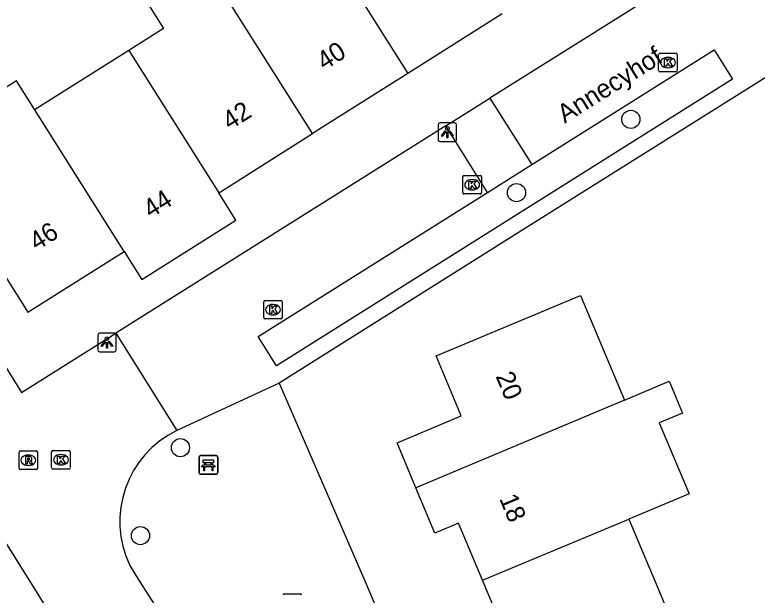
# Model space of a CAD drawing. Extents: x 157767 to 159171, y 387842 to 389425.
# Drawn here: x 158704.91 to 158744.9, y 388499.23 to 388530.49 of the extents above; entities that cross this region are included whole.
import ezdxf

# ---------------------------------------------------------------- set-up
doc = ezdxf.new("R2010")
doc.units = 0
for name, color, linetype in [('IMGEO_Bank', 7, 'Continuous'), ('IMGEO_Boom', 7, 'Continuous'), ('IMGEO_Kolk', 7, 'Continuous'), ('IMGEO_Lichtpunt', 7, 'Continuous'), ('IMGEO_Muur', 7, 'Continuous'), ('IMGEO_Openbare_ruimte_label', 7, 'Continuous'), ('IMGEO_Pand', 7, 'Continuous'), ('IMGEO_Pand_nummerreeks', 7, 'Continuous'), ('IMGEO_Rijbaan_lokaal_open', 7, 'Continuous'), ('IMGEO_Rioolput', 7, 'Continuous'), ('IMGEO_Voetpad_open', 7, 'Continuous')]:
    doc.layers.add(name, color=color, linetype=linetype)

msp = doc.modelspace()

# ---------------------------------------------------------------- linework, layer by layer
at = {"layer": 'IMGEO_Bank'}
for p, q in [((158714.833, 388505.819), (158714.833, 388506.66)), ((158714.833, 388506.66), (158714.833, 388505.819)), ((158714.908, 388506.744), (158715.749, 388506.744)), ((158715.749, 388506.744), (158714.908, 388506.744)), ((158715.833, 388506.669), (158715.833, 388505.828)), ((158715.833, 388505.828), (158715.833, 388506.669)), ((158715.53, 388506.142), (158715.137, 388506.142)), ((158715.142, 388506.25), (158715.142, 388506.356)), ((158715.186, 388506.356), (158715.186, 388506.25)), ((158715.474, 388506.362), (158715.192, 388506.362)), ((158715.192, 388506.244), (158715.474, 388506.244)), ((158715.48, 388506.25), (158715.48, 388506.356)), ((158715.524, 388506.356), (158715.524, 388506.25)), ((158715.758, 388505.744), (158714.917, 388505.744)), ((158714.917, 388505.744), (158715.758, 388505.744))]:
    msp.add_line(p, q, dxfattribs=at)
for points in [[(158715.136, 388506.362), (158715.05, 388506.362), (158715.05, 388506.523), (158715.613, 388506.523), (158715.613, 388506.362), (158715.53, 388506.362)], [(158715.08, 388506.142), (158714.938, 388506.142), (158715.05, 388506.244), (158715.136, 388506.244)], [(158715.13, 388506.135), (158715.13, 388505.928), (158715.087, 388505.928), (158715.087, 388506.135)], [(158715.53, 388506.244), (158715.613, 388506.244), (158715.725, 388506.142), (158715.586, 388506.142)], [(158715.58, 388506.135), (158715.58, 388505.928), (158715.536, 388505.928), (158715.536, 388506.135)]]:
    msp.add_lwpolyline(points, dxfattribs=at)
for centre, radius, start, end in [((158714.911, 388506.666), 0.0779, 92.4484, 184.2845), ((158714.911, 388506.666), 0.0779, 92.4484, 184.2845), ((158715.755, 388506.666), 0.0779, 2.4484, 94.2845), ((158715.755, 388506.666), 0.0779, 2.4484, 94.2845), ((158715.08, 388506.135), 0.00671, 2.8957, 87.1043), ((158715.137, 388506.135), 0.00671, 92.8957, 177.1043), ((158715.135, 388506.355), 0.00671, 2.8957, 87.1043), ((158715.135, 388506.251), 0.00671, 272.8957, 357.1043), ((158715.192, 388506.355), 0.00671, 92.8957, 177.1043), ((158715.192, 388506.251), 0.00671, 182.8957, 267.1043), ((158715.474, 388506.355), 0.00671, 2.8957, 87.1043), ((158715.474, 388506.251), 0.00671, 272.8957, 357.1043), ((158715.531, 388506.355), 0.00671, 92.8957, 177.1043), ((158715.531, 388506.251), 0.00671, 182.8957, 267.1043), ((158715.529, 388506.135), 0.00671, 2.8957, 87.1043), ((158715.586, 388506.135), 0.00671, 92.8957, 177.1043), ((158714.911, 388505.822), 0.0779, 182.4484, 274.2845), ((158714.911, 388505.822), 0.0779, 182.4484, 274.2845), ((158715.755, 388505.822), 0.0779, 272.4484, 4.2845), ((158715.755, 388505.822), 0.0779, 272.4484, 4.2845)]:
    msp.add_arc(centre, radius, start, end, dxfattribs=at)
at = {"layer": 'IMGEO_Boom'}
for centre in [(158738.094, 388524.86), (158731.932, 388520.915), (158713.827, 388507.171), (158711.673, 388502.435)]:
    msp.add_circle(centre, 0.489, dxfattribs=at)
at = {"layer": 'IMGEO_Kolk'}
for p, q in [((158739.667, 388528.422), (158740.519, 388528.422)), ((158739.592, 388527.496), (158739.592, 388528.348)), ((158740.08, 388528.202), (158740.105, 388528.202)), ((158740.593, 388528.348), (158740.593, 388527.496)), ((158740.103, 388527.642), (158740.078, 388527.642)), ((158740.519, 388527.422), (158739.667, 388527.422)), ((158729.043, 388520.914), (158729.043, 388521.766)), ((158729.118, 388521.84), (158729.97, 388521.84)), ((158729.531, 388521.62), (158729.556, 388521.62)), ((158730.044, 388521.766), (158730.044, 388520.914)), ((158729.97, 388520.84), (158729.118, 388520.84)), ((158729.554, 388521.06), (158729.529, 388521.06)), ((158718.315, 388514.181), (158718.315, 388515.033)), ((158718.39, 388515.107), (158719.242, 388515.107)), ((158718.803, 388514.887), (158718.828, 388514.887)), ((158719.316, 388515.033), (158719.316, 388514.181)), ((158719.242, 388514.107), (158718.39, 388514.107)), ((158718.826, 388514.327), (158718.801, 388514.327)), ((158706.887, 388506.095), (158706.887, 388506.947)), ((158706.962, 388507.021), (158707.814, 388507.021)), ((158707.888, 388506.947), (158707.888, 388506.095)), ((158707.375, 388506.801), (158707.4, 388506.801)), ((158707.398, 388506.241), (158707.373, 388506.241)), ((158707.814, 388506.021), (158706.962, 388506.021)), ((158719.429, 388499.3), (158720.281, 388499.3))]:
    msp.add_line(p, q, dxfattribs=at)
for points in [[(158739.667, 388528.422), (158740.519, 388528.422)], [(158739.592, 388527.496), (158739.592, 388528.348)], [(158739.913, 388528.122), (158740.036, 388528.122), (158740.036, 388527.971), (158740.166, 388528.122), (158740.33, 388528.122), (158740.184, 388527.971), (158740.337, 388527.722), (158740.185, 388527.722), (158740.1, 388527.886), (158740.036, 388527.819), (158740.036, 388527.722), (158739.913, 388527.722), (158739.913, 388528.122)], [(158740.593, 388528.348), (158740.593, 388527.496)], [(158740.519, 388527.422), (158739.667, 388527.422)], [(158729.043, 388520.914), (158729.043, 388521.766)], [(158729.118, 388521.84), (158729.97, 388521.84)], [(158730.044, 388521.766), (158730.044, 388520.914)], [(158729.364, 388521.54), (158729.487, 388521.54), (158729.487, 388521.389), (158729.617, 388521.54), (158729.781, 388521.54), (158729.635, 388521.389), (158729.788, 388521.14), (158729.636, 388521.14), (158729.551, 388521.304), (158729.487, 388521.237), (158729.487, 388521.14), (158729.364, 388521.14), (158729.364, 388521.54)], [(158729.97, 388520.84), (158729.118, 388520.84)], [(158718.315, 388514.181), (158718.315, 388515.033)], [(158718.39, 388515.107), (158719.242, 388515.107)], [(158719.316, 388515.033), (158719.316, 388514.181)], [(158718.636, 388514.807), (158718.759, 388514.807), (158718.759, 388514.656), (158718.889, 388514.807), (158719.053, 388514.807), (158718.907, 388514.656), (158719.06, 388514.407), (158718.908, 388514.407), (158718.823, 388514.571), (158718.759, 388514.504), (158718.759, 388514.407), (158718.636, 388514.407), (158718.636, 388514.807)], [(158719.242, 388514.107), (158718.39, 388514.107)], [(158706.887, 388506.095), (158706.887, 388506.947)], [(158706.962, 388507.021), (158707.814, 388507.021)], [(158707.888, 388506.947), (158707.888, 388506.095)], [(158707.208, 388506.721), (158707.331, 388506.721), (158707.331, 388506.57), (158707.461, 388506.721), (158707.625, 388506.721), (158707.479, 388506.57), (158707.632, 388506.321), (158707.48, 388506.321), (158707.395, 388506.485), (158707.331, 388506.418), (158707.331, 388506.321), (158707.208, 388506.321), (158707.208, 388506.721)], [(158707.814, 388506.021), (158706.962, 388506.021)], [(158719.429, 388499.3), (158720.281, 388499.3)]]:
    msp.add_lwpolyline(points, dxfattribs=at)
for centre, start, end in [((158739.669, 388528.346), 91.552, 178.448), ((158739.669, 388528.346), 91.552, 178.448), ((158740.517, 388528.346), 1.552, 88.448), ((158740.517, 388528.346), 1.552, 88.448), ((158739.669, 388527.498), 181.552, 268.448), ((158739.669, 388527.498), 181.552, 268.448), ((158740.517, 388527.498), 271.552, 358.448), ((158740.517, 388527.498), 271.552, 358.448), ((158729.12, 388521.764), 91.552, 178.448), ((158729.12, 388521.764), 91.552, 178.448), ((158729.968, 388521.764), 1.552, 88.448), ((158729.968, 388521.764), 1.552, 88.448), ((158729.12, 388520.916), 181.552, 268.448), ((158729.12, 388520.916), 181.552, 268.448), ((158729.968, 388520.916), 271.552, 358.448), ((158729.968, 388520.916), 271.552, 358.448), ((158718.392, 388515.031), 91.552, 178.448), ((158718.392, 388515.031), 91.552, 178.448), ((158719.24, 388515.031), 1.552, 88.448), ((158719.24, 388515.031), 1.552, 88.448), ((158718.392, 388514.183), 181.552, 268.448), ((158718.392, 388514.183), 181.552, 268.448), ((158719.24, 388514.183), 271.552, 358.448), ((158719.24, 388514.183), 271.552, 358.448), ((158706.964, 388506.945), 91.552, 178.448), ((158706.964, 388506.945), 91.552, 178.448), ((158707.812, 388506.945), 1.552, 88.448), ((158707.812, 388506.945), 1.552, 88.448), ((158706.964, 388506.097), 181.552, 268.448), ((158706.964, 388506.097), 181.552, 268.448), ((158707.812, 388506.097), 271.552, 358.448), ((158707.812, 388506.097), 271.552, 358.448), ((158719.431, 388499.224), 91.552, 178.448), ((158719.431, 388499.224), 91.552, 178.448), ((158720.279, 388499.224), 1.552, 88.448), ((158720.279, 388499.224), 1.552, 88.448)]:
    msp.add_arc(centre, 0.0765, start, end, dxfattribs=at)
for centre, major_axis, ratio, start_param, end_param in [((158740.079, 388527.922), (-0.387, 0.002), 0.722429, 4.712389, 7.853982), ((158740.104, 388527.922), (-0.39, 0.002), 0.717154, 1.570796, 4.712389), ((158729.53, 388521.34), (-0.387, 0.002), 0.722429, 4.712389, 7.853982), ((158729.555, 388521.34), (-0.39, 0.002), 0.717154, 1.570796, 4.712389), ((158718.802, 388514.607), (-0.387, 0.002), 0.722429, 4.712389, 7.853982), ((158718.827, 388514.607), (-0.39, 0.002), 0.717154, 1.570796, 4.712389), ((158707.374, 388506.521), (-0.387, 0.002), 0.722429, 4.712389, 7.853982), ((158707.399, 388506.521), (-0.39, 0.002), 0.717154, 1.570796, 4.712389)]:
    msp.add_ellipse(centre, major_axis=major_axis, ratio=ratio, start_param=start_param, end_param=end_param, dxfattribs=at)
at = {"layer": 'IMGEO_Lichtpunt'}
for p, q in [((158727.712, 388524.571), (158727.712, 388523.764)), ((158727.712, 388524.571), (158727.712, 388523.764)), ((158728.614, 388524.666), (158727.806, 388524.666)), ((158728.614, 388524.666), (158727.806, 388524.666)), ((158728.708, 388523.764), (158728.708, 388524.571)), ((158728.708, 388523.764), (158728.708, 388524.571)), ((158727.806, 388523.67), (158728.614, 388523.67)), ((158727.806, 388523.67), (158728.614, 388523.67)), ((158709.37, 388513.242), (158709.37, 388512.435)), ((158709.37, 388513.242), (158709.37, 388512.435)), ((158710.272, 388513.337), (158709.464, 388513.337)), ((158710.272, 388513.337), (158709.464, 388513.337)), ((158710.366, 388512.435), (158710.366, 388513.242)), ((158710.366, 388512.435), (158710.366, 388513.242)), ((158709.464, 388512.341), (158710.272, 388512.341)), ((158709.464, 388512.341), (158710.272, 388512.341))]:
    msp.add_line(p, q, dxfattribs=at)
for points in [[(158728.086, 388524.235), (158728.125, 388524.207), (158727.937, 388523.945), (158727.899, 388523.972), (158728.086, 388524.235)], [(158728.188, 388524.187), (158728.235, 388524.187), (158728.235, 388523.865), (158728.188, 388523.865), (158728.188, 388524.187)], [(158728.298, 388524.207), (158728.336, 388524.234), (158728.523, 388523.972), (158728.484, 388523.944), (158728.298, 388524.207)], [(158709.744, 388512.906), (158709.783, 388512.878), (158709.595, 388512.616), (158709.557, 388512.643), (158709.744, 388512.906)], [(158709.846, 388512.858), (158709.893, 388512.858), (158709.893, 388512.536), (158709.846, 388512.536), (158709.846, 388512.858)], [(158709.956, 388512.878), (158709.994, 388512.905), (158710.181, 388512.643), (158710.142, 388512.615), (158709.956, 388512.878)]]:
    msp.add_lwpolyline(points, dxfattribs=at)
for centre in [(158728.211, 388524.369), (158709.869, 388513.04)]:
    msp.add_circle(centre, 0.0994, dxfattribs=at)
for centre, start, end in [((158727.806, 388524.571), 90, 180), ((158727.806, 388524.571), 90, 180), ((158728.614, 388524.571), 0, 90), ((158728.614, 388524.571), 0, 90), ((158727.806, 388523.764), 180, 270), ((158727.806, 388523.764), 180, 270), ((158728.614, 388523.764), 270, 0), ((158728.614, 388523.764), 270, 360), ((158709.464, 388513.242), 90, 180), ((158709.464, 388513.242), 90, 180), ((158710.272, 388513.242), 0, 90), ((158710.272, 388513.242), 0, 90), ((158709.464, 388512.435), 180, 270), ((158709.464, 388512.435), 180, 270), ((158710.272, 388512.435), 270, 0), ((158710.272, 388512.435), 270, 360)]:
    msp.add_arc(centre, 0.0946, start, end, dxfattribs=at)
at = {"layer": 'IMGEO_Muur'}
msp.add_lwpolyline([(158745.471, 388527.188), (158732.42, 388518.991)], dxfattribs=at)
at = {"layer": 'IMGEO_Pand'}
for points in [[(158721.239, 388534.984), (158726.073, 388527.332)], [(158715.139, 388533.283), (158711.954, 388531.271), (158712.914, 388529.753), (158711.039, 388528.569)], [(158720.944, 388524.092), (158715.139, 388533.283)], [(158731.156, 388530.544), (158726.073, 388527.332)], [(158711.039, 388528.569), (158706.117, 388525.459), (158705.976, 388525.37)], [(158711.039, 388528.569), (158715.887, 388520.897)], [(158726.073, 388527.332), (158720.944, 388524.092)], [(158705.976, 388525.37), (158704.986, 388526.937), (158701.809, 388524.93), (158702.803, 388523.358), (158700.796, 388522.09), (158705.607, 388514.474), (158710.65, 388517.659), (158710.791, 388517.748)], [(158710.791, 388517.748), (158705.976, 388525.37)], [(158715.887, 388520.897), (158715.99, 388520.962), (158720.944, 388524.092)], [(158710.791, 388517.748), (158711.752, 388516.228), (158716.816, 388519.427), (158715.887, 388520.897)], [(158726.518, 388505.003), (158725.497, 388507.432), (158728.959, 388508.887), (158727.604, 388512.112), (158735.373, 388515.378), (158737.746, 388509.731)], [(158737.746, 388509.731), (158740.158, 388510.747), (158740.21, 388510.622), (158740.425, 388510.111), (158740.88, 388509.03), (158739.625, 388508.503), (158741.231, 388504.685), (158737.991, 388503.322)], [(158737.746, 388509.731), (158726.518, 388505.003)], [(158730.104, 388500.028), (158728.814, 388503.109), (158727.539, 388502.573), (158726.518, 388505.003)], [(158730.104, 388500.028), (158737.991, 388503.322)], [(158737.991, 388503.322), (158739.388, 388500), (158740.302, 388497.81)], [(158731.112, 388493.977), (158730.099, 388496.405), (158731.391, 388496.944), (158730.104, 388500.028)]]:
    msp.add_lwpolyline(points, dxfattribs=at)
at = {"layer": 'IMGEO_Rijbaan_lokaal_open'}
for points in [[(158728.124, 388524.506), (158730.504, 388526.001)], [(158730.504, 388526.001), (158732.752, 388522.424)], [(158730.373, 388520.928), (158728.124, 388524.506)], [(158730.373, 388520.928), (158732.752, 388522.424)], [(158703.15, 388513.546), (158705.261, 388510.145), (158710.342, 388513.337)], [(158710.342, 388513.337), (158713.631, 388508.103)], [(158700.463, 388508.32), (158705.692, 388500), (158718.743, 388479.02)], [(158711.093, 388500.823), (158711.611, 388500), (158716.965, 388491.641)]]:
    msp.add_lwpolyline(points, dxfattribs=at)
msp.add_arc((158716.046, 388503.179), 5.485, 116.1244, 205.4358, dxfattribs=at)
at = {"layer": 'IMGEO_Rioolput'}
for p, q in [((158705.134, 388506.067), (158705.134, 388506.919)), ((158705.209, 388506.993), (158706.061, 388506.993)), ((158706.135, 388506.919), (158706.135, 388506.067)), ((158705.622, 388506.773), (158705.647, 388506.773)), ((158705.645, 388506.213), (158705.62, 388506.213)), ((158706.061, 388505.993), (158705.209, 388505.993))]:
    msp.add_line(p, q, dxfattribs=at)
for points in [[(158705.134, 388506.067), (158705.134, 388506.919)], [(158705.209, 388506.993), (158706.061, 388506.993)], [(158706.135, 388506.919), (158706.135, 388506.067)], [(158705.723, 388506.691), (158705.471, 388506.693), (158705.471, 388506.293)], [(158705.471, 388506.293), (158705.595, 388506.293), (158705.595, 388506.455), (158705.606, 388506.455)], [(158705.649, 388506.612), (158705.595, 388506.612), (158705.595, 388506.531)], [(158705.595, 388506.531), (158705.647, 388506.531)], [(158705.653, 388506.426), (158705.724, 388506.293), (158705.864, 388506.293), (158705.799, 388506.419)], [(158706.061, 388505.993), (158705.209, 388505.993)]]:
    msp.add_lwpolyline(points, dxfattribs=at)
for centre, radius, start, end in [((158705.211, 388506.917), 0.0765, 91.552, 178.448), ((158705.211, 388506.917), 0.0765, 91.552, 178.448), ((158706.059, 388506.917), 0.0765, 1.552, 88.448), ((158706.059, 388506.917), 0.0765, 1.552, 88.448), ((158705.605, 388506.402), 0.0533, 26.0293, 88.6989), ((158705.631, 388506.72), 0.19, 274.7715, 282.9687), ((158705.655, 388506.516), 0.0964, 77.0061, 93.1865), ((158705.669, 388506.573), 0.0378, 276.6634, 79.6772), ((158705.722, 388506.581), 0.109, 350.3612, 89.416), ((158705.72, 388506.581), 0.112, 277.5842, 350.9817), ((158705.704, 388506.366), 0.108, 29.5134, 73.7905), ((158705.211, 388506.069), 0.0765, 181.552, 268.448), ((158705.211, 388506.069), 0.0765, 181.552, 268.448), ((158706.059, 388506.069), 0.0765, 271.552, 358.448), ((158706.059, 388506.069), 0.0765, 271.552, 358.448)]:
    msp.add_arc(centre, radius, start, end, dxfattribs=at)
for centre, major_axis, ratio, start_param, end_param in [((158705.621, 388506.493), (-0.387, 0.002), 0.722429, 4.712389, 7.853982), ((158705.646, 388506.493), (-0.39, 0.002), 0.717154, 1.570796, 4.712389)]:
    msp.add_ellipse(centre, major_axis=major_axis, ratio=ratio, start_param=start_param, end_param=end_param, dxfattribs=at)
at = {"layer": 'IMGEO_Voetpad_open'}
for points in [[(158743.272, 388534.874), (158743.566, 388534.206), (158730.504, 388526.001)], [(158748.733, 388529.237), (158745.471, 388527.188), (158732.42, 388518.991), (158719.145, 388510.652)], [(158732.752, 388522.424), (158742.585, 388528.605), (158743.576, 388527.029), (158719.009, 388511.585), (158718.018, 388513.161), (158730.373, 388520.928)], [(158728.124, 388524.506), (158710.342, 388513.337)], [(158719.145, 388510.652), (158713.631, 388508.103)], [(158719.145, 388510.652), (158723.757, 388500.002), (158744.219, 388451.8)]]:
    msp.add_lwpolyline(points, dxfattribs=at)

# ---------------------------------------------------------------- texts
at = {"layer": 'IMGEO_Openbare_ruimte_label'}
msp.add_text('Annecyhof', height=1, rotation=32.0539, dxfattribs=at).set_placement((158734.531, 388524.626))
at = {"layer": 'IMGEO_Pand_nummerreeks'}
for s, rotation, p in [('40', 32.2839, (158721.578, 388527.474)), ('42', 32.2862, (158716.487, 388524.256)), ('44', 32.2804, (158712.221, 388519.504)), ('46', 32.2747, (158706.084, 388517.755)), ('20', 292.7921, (158730.796, 388511.022)), ('18', 292.7176, (158730.991, 388504.434))]:
    msp.add_text(s, height=1, rotation=rotation, dxfattribs=at).set_placement(p)

doc.saveas('drawing.dxf')
